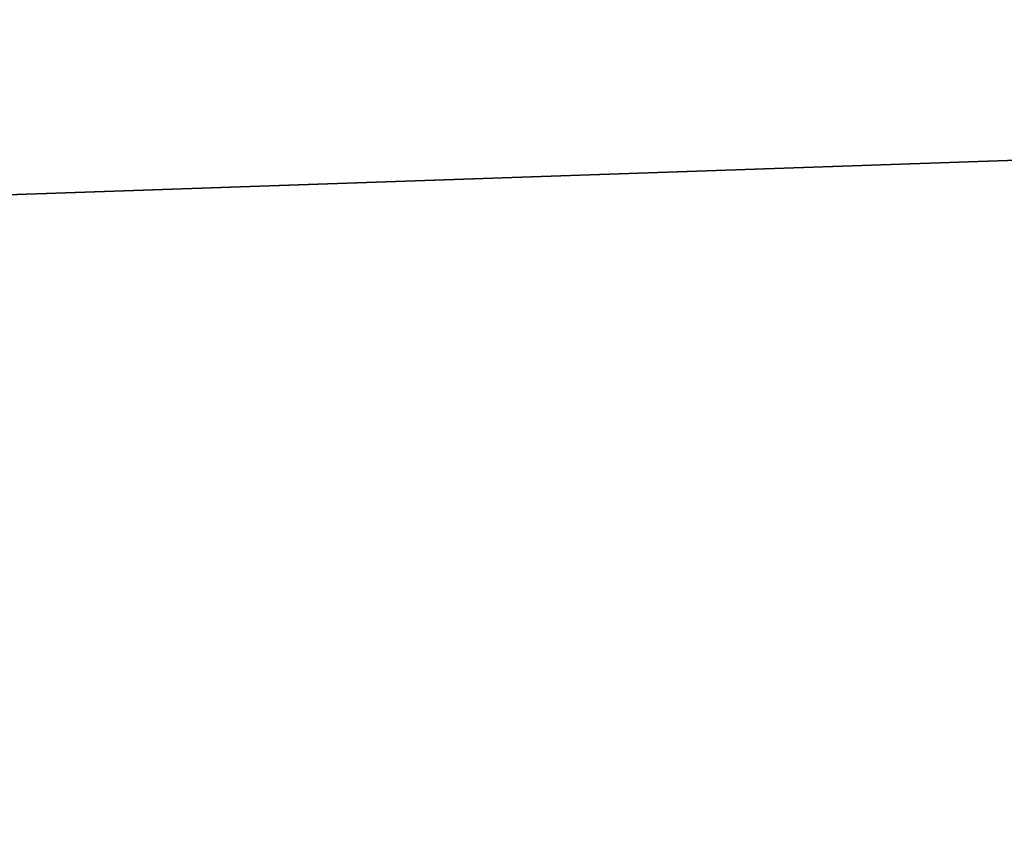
# Model space of a CAD drawing. Header units: millimetres. Extents: x -522 to 188, y -54 to 63.
# Tile 416 of 656: x -4.03097 to -4.02168, y -36.79234 to -36.78468. Entities that reach past the tile are written whole.
import ezdxf

# ---------------------------------------------------------------- set-up
doc = ezdxf.new("R2010")
doc.units = ezdxf.units.MM
doc.header["$LTSCALE"] = 65.185185
for name, color, linetype in [('1', 7, 'CONTINUOUS'), ('2', 7, 'CONTINUOUS'), ('8', 7, 'CONTINUOUS'), ('9', 7, 'CONTINUOUS')]:
    doc.layers.add(name, color=color, linetype=linetype)

msp = doc.modelspace()

# ---------------------------------------------------------------- linework, layer by layer
at = {"layer": '1', "color": 7, "linetype": 'CONTINUOUS'}
for points in [[(-4.178775, -36.8, -12.3100676), (-3.3646476, 23, -12.5570357), (-3.3647088, -36.8, -12.5570172), (-4.178775, -36.8, -12.3100676)], [(-4.178713, 23, -12.3100917), (-3.3646476, 23, -12.5570357), (-4.178775, -36.8, -12.3100676), (-4.178713, 23, -12.3100917)]]:
    msp.add_3dface(points, dxfattribs=at)
at = {"layer": '2', "color": 7, "linetype": 'CONTINUOUS'}
for points in [[(-3.3647088, -36.8, 12.5570172), (-4.178713, 23, 12.3100917), (-4.178775, -36.8, 12.3100676), (-3.3647088, -36.8, 12.5570172)], [(-3.3646476, 23, 12.5570357), (-4.178713, 23, 12.3100917), (-3.3647088, -36.8, 12.5570172), (-3.3646476, 23, 12.5570357)]]:
    msp.add_3dface(points, dxfattribs=at)
at = {"layer": '8', "color": 3, "linetype": 'CONTINUOUS'}
for points in [[(-3.5806534, -36.7709129, -10.5482647), (-4.2173768, -36.7927089, -10.1816483), (-4.2628764, -36.7709129, -10.2914941), (-3.5806534, -36.7709129, -10.5482647)], [(-3.5424354, -36.7927089, -10.4356782), (-4.2173768, -36.7927089, -10.1816483), (-3.5806534, -36.7709129, -10.5482647), (-3.5424354, -36.7927089, -10.4356782)]]:
    msp.add_3dface(points, dxfattribs=at)
at = {"layer": '9', "color": 3, "linetype": 'CONTINUOUS'}
for points in [[(-4.2173768, -36.7927089, 10.1816483), (-3.5424354, -36.7927089, 10.4356782), (-4.2628764, -36.7709129, 10.2914941), (-4.2173768, -36.7927089, 10.1816483)], [(-4.2628764, -36.7709129, 10.2914941), (-3.5424354, -36.7927089, 10.4356782), (-3.5806534, -36.7709129, 10.5482647), (-4.2628764, -36.7709129, 10.2914941)]]:
    msp.add_3dface(points, dxfattribs=at)

doc.saveas('drawing.dxf')
